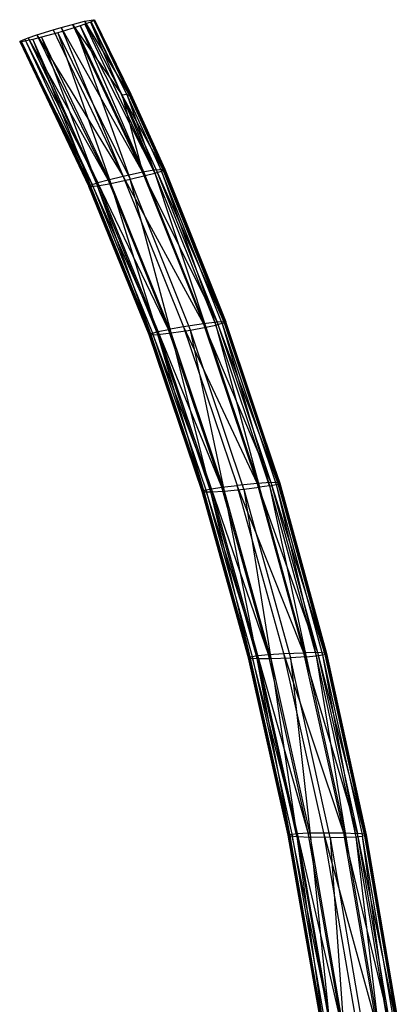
# Model space of a CAD drawing. Extents: x -91 to 91, y -91 to 262.
# Tile 480 of 480: x -33 to -8, y 197 to 262. Entities that reach past the tile are written whole.
import ezdxf

# ---------------------------------------------------------------- set-up
doc = ezdxf.new("R2010")
doc.units = 0
doc.header["$LTSCALE"] = 25.4
doc.layers.get('0').update_dxf_attribs({"linetype": 'CONTINUOUS'})

# ---------------------------------------------------------------- blocks, each defined once
blk = doc.blocks.new('ETE0_STL_1')
at = {"color": 0}
for p, q in [((-28.732, 262.014, 3.036), (-28.145, 262.121, 2.163)), ((-28.732, 262.014, 3.036), (-28.145, 262.121, 2.163)), ((-28.118, 262.064, 1.361), (-28.3, 261.979, 0.998)), ((-28.118, 262.064, 1.361), (-28.3, 261.979, 0.998)), ((-28.145, 262.121, 2.163), (-28.073, 262.116, 1.83)), ((-28.145, 262.121, 2.163), (-28.073, 262.116, 1.83)), ((-28.145, 262.121, 2.163), (-25.665, 257.207, 1.803)), ((-28.145, 262.121, 2.163), (-25.665, 257.207, 1.803)), ((-28.145, 262.121, 2.163), (-25.797, 257.212, 2.291)), ((-28.145, 262.121, 2.163), (-25.797, 257.212, 2.291)), ((-28.101, 262.075, 1.425), (-28.118, 262.064, 1.361)), ((-28.101, 262.075, 1.425), (-28.118, 262.064, 1.361)), ((-28.118, 262.064, 1.361), (-25.711, 257.157, 1.334)), ((-28.118, 262.064, 1.361), (-25.711, 257.157, 1.334)), ((-28.084, 262.087, 1.508), (-28.101, 262.075, 1.425)), ((-28.084, 262.087, 1.508), (-28.101, 262.075, 1.425)), ((-28.101, 262.075, 1.425), (-25.693, 257.167, 1.398)), ((-28.101, 262.075, 1.425), (-25.693, 257.167, 1.398)), ((-28.101, 262.075, 1.425), (-25.665, 257.207, 1.803)), ((-28.101, 262.075, 1.425), (-25.665, 257.207, 1.803)), ((-28.073, 262.116, 1.83), (-28.084, 262.087, 1.508)), ((-28.073, 262.116, 1.83), (-28.084, 262.087, 1.508)), ((-28.084, 262.087, 1.508), (-25.665, 257.207, 1.803)), ((-28.084, 262.087, 1.508), (-25.665, 257.207, 1.803)), ((-28.073, 262.116, 1.83), (-25.665, 257.207, 1.803)), ((-28.073, 262.116, 1.83), (-25.665, 257.207, 1.803)), ((-31.88, 261.121, 3.861), (-30.802, 261.457, 3.949)), ((-31.88, 261.121, 3.861), (-30.802, 261.457, 3.949)), ((-30.802, 261.457, 3.949), (-30.272, 261.611, 3.857)), ((-30.802, 261.457, 3.949), (-30.272, 261.611, 3.857)), ((-30.802, 261.457, 3.949), (-26.189, 251.768, 3.899)), ((-30.802, 261.457, 3.949), (-26.189, 251.768, 3.899)), ((-29.342, 261.611, 0.375), (-30.484, 261.261, 0.351)), ((-29.342, 261.611, 0.375), (-30.484, 261.261, 0.351)), ((-30.272, 261.611, 3.857), (-29.529, 261.815, 3.584)), ((-30.272, 261.611, 3.857), (-29.529, 261.815, 3.584)), ((-30.272, 261.611, 3.857), (-24.896, 252.045, 3.534)), ((-30.272, 261.611, 3.857), (-24.896, 252.045, 3.534)), ((-30.272, 261.611, 3.857), (-26.189, 251.768, 3.899)), ((-30.272, 261.611, 3.857), (-26.189, 251.768, 3.899)), ((-29.529, 261.815, 3.584), (-28.732, 262.014, 3.036)), ((-29.529, 261.815, 3.584), (-28.732, 262.014, 3.036)), ((-29.529, 261.815, 3.584), (-26.245, 257.143, 2.929)), ((-29.529, 261.815, 3.584), (-26.245, 257.143, 2.929)), ((-29.529, 261.815, 3.584), (-24.896, 252.045, 3.534)), ((-29.529, 261.815, 3.584), (-24.896, 252.045, 3.534)), ((-29.008, 261.721, 0.477), (-29.342, 261.611, 0.375)), ((-29.008, 261.721, 0.477), (-29.342, 261.611, 0.375)), ((-29.342, 261.611, 0.375), (-25.727, 251.581, 0.281)), ((-29.342, 261.611, 0.375), (-25.727, 251.581, 0.281)), ((-29.342, 261.611, 0.375), (-24.72, 251.824, 0.326)), ((-29.342, 261.611, 0.375), (-24.72, 251.824, 0.326)), ((-28.714, 261.823, 0.623), (-29.008, 261.721, 0.477)), ((-28.714, 261.823, 0.623), (-29.008, 261.721, 0.477)), ((-29.008, 261.721, 0.477), (-24.72, 251.824, 0.326)), ((-29.008, 261.721, 0.477), (-24.72, 251.824, 0.326)), ((-29.008, 261.721, 0.477), (-24.08, 251.996, 0.573)), ((-29.008, 261.721, 0.477), (-24.08, 251.996, 0.573)), ((-28.732, 262.014, 3.036), (-25.797, 257.212, 2.291)), ((-28.732, 262.014, 3.036), (-25.797, 257.212, 2.291)), ((-28.732, 262.014, 3.036), (-26.245, 257.143, 2.929)), ((-28.732, 262.014, 3.036), (-26.245, 257.143, 2.929)), ((-28.328, 261.968, 0.96), (-28.714, 261.823, 0.623)), ((-28.328, 261.968, 0.96), (-28.714, 261.823, 0.623)), ((-28.714, 261.823, 0.623), (-24.08, 251.996, 0.573)), ((-28.714, 261.823, 0.623), (-24.08, 251.996, 0.573)), ((-28.3, 261.979, 0.998), (-28.328, 261.968, 0.96)), ((-28.3, 261.979, 0.998), (-28.328, 261.968, 0.96)), ((-28.328, 261.968, 0.96), (-24.08, 251.996, 0.573)), ((-28.328, 261.968, 0.96), (-24.08, 251.996, 0.573)), ((-28.328, 261.968, 0.96), (-25.895, 257.077, 0.97)), ((-28.328, 261.968, 0.96), (-25.895, 257.077, 0.97)), ((-28.3, 261.979, 0.998), (-25.895, 257.077, 0.97)), ((-28.3, 261.979, 0.998), (-25.895, 257.077, 0.97)), ((-32.972, 260.707, 2.864), (-32.671, 260.843, 3.402)), ((-32.972, 260.707, 2.864), (-32.671, 260.843, 3.402)), ((-32.141, 260.814, 1.062), (-32.878, 260.663, 1.971)), ((-32.141, 260.814, 1.062), (-32.878, 260.663, 1.971)), ((-32.671, 260.843, 3.402), (-32.439, 260.93, 3.601)), ((-32.671, 260.843, 3.402), (-32.439, 260.93, 3.601)), ((-32.671, 260.843, 3.402), (-28.216, 251.23, 3.206)), ((-27.856, 251.344, 3.551), (-32.671, 260.843, 3.402)), ((-27.856, 251.344, 3.551), (-32.671, 260.843, 3.402)), ((-32.671, 260.843, 3.402), (-28.216, 251.23, 3.206)), ((-32.439, 260.93, 3.601), (-31.88, 261.121, 3.861)), ((-32.439, 260.93, 3.601), (-31.88, 261.121, 3.861)), ((-32.439, 260.93, 3.601), (-27.177, 251.528, 3.839)), ((-32.439, 260.93, 3.601), (-27.177, 251.528, 3.839)), ((-32.439, 260.93, 3.601), (-27.856, 251.344, 3.551)), ((-32.439, 260.93, 3.601), (-27.856, 251.344, 3.551)), ((-31.57, 260.959, 0.701), (-32.141, 260.814, 1.062)), ((-31.57, 260.959, 0.701), (-32.141, 260.814, 1.062)), ((-32.141, 260.814, 1.062), (-28.308, 251.103, 1.916)), ((-32.141, 260.814, 1.062), (-28.308, 251.103, 1.916)), ((-32.141, 260.814, 1.062), (-27.865, 251.155, 1.28)), ((-32.141, 260.814, 1.062), (-27.865, 251.155, 1.28)), ((-31.88, 261.121, 3.861), (-26.189, 251.768, 3.899)), ((-31.88, 261.121, 3.861), (-26.189, 251.768, 3.899)), ((-31.88, 261.121, 3.861), (-27.177, 251.528, 3.839)), ((-31.88, 261.121, 3.861), (-27.177, 251.528, 3.839)), ((-30.484, 261.261, 0.351), (-31.57, 260.959, 0.701)), ((-30.484, 261.261, 0.351), (-31.57, 260.959, 0.701)), ((-31.57, 260.959, 0.701), (-27.865, 251.155, 1.28)), ((-31.57, 260.959, 0.701), (-27.865, 251.155, 1.28)), ((-31.57, 260.959, 0.701), (-26.985, 251.313, 0.651)), ((-31.57, 260.959, 0.701), (-26.985, 251.313, 0.651)), ((-30.484, 261.261, 0.351), (-26.985, 251.313, 0.651)), ((-30.484, 261.261, 0.351), (-26.985, 251.313, 0.651)), ((-30.484, 261.261, 0.351), (-25.727, 251.581, 0.281)), ((-30.484, 261.261, 0.351), (-25.727, 251.581, 0.281)), ((-33.006, 260.68, 2.659), (-32.972, 260.707, 2.864)), ((-33.006, 260.68, 2.659), (-32.972, 260.707, 2.864)), ((-32.878, 260.663, 1.971), (-33.006, 260.68, 2.659)), ((-33.006, 260.68, 2.659), (-28.401, 251.154, 2.814)), ((-33.006, 260.68, 2.659), (-28.401, 251.154, 2.814)), ((-33.006, 260.68, 2.659), (-28.436, 251.112, 2.403)), ((-33.006, 260.68, 2.659), (-28.436, 251.112, 2.403)), ((-32.878, 260.663, 1.971), (-33.006, 260.68, 2.659)), ((-28.401, 251.154, 2.814), (-32.972, 260.707, 2.864)), ((-32.972, 260.707, 2.864), (-28.216, 251.23, 3.206)), ((-32.972, 260.707, 2.864), (-28.216, 251.23, 3.206)), ((-28.401, 251.154, 2.814), (-32.972, 260.707, 2.864)), ((-32.878, 260.663, 1.971), (-28.436, 251.112, 2.403)), ((-32.878, 260.663, 1.971), (-28.436, 251.112, 2.403)), ((-32.878, 260.663, 1.971), (-28.308, 251.103, 1.916)), ((-32.878, 260.663, 1.971), (-28.308, 251.103, 1.916)), ((-25.797, 257.212, 2.291), (-26.245, 257.143, 2.929)), ((-25.797, 257.212, 2.291), (-26.245, 257.143, 2.929)), ((-26.245, 257.143, 2.929), (-24.005, 252.205, 2.907)), ((-23.555, 252.26, 2.269), (-26.245, 257.143, 2.929)), ((-23.555, 252.26, 2.269), (-26.245, 257.143, 2.929)), ((-26.245, 257.143, 2.929), (-24.005, 252.205, 2.907)), ((-26.245, 257.143, 2.929), (-24.896, 252.045, 3.534)), ((-26.245, 257.143, 2.929), (-24.896, 252.045, 3.534)), ((-25.895, 257.077, 0.97), (-25.711, 257.157, 1.334)), ((-25.895, 257.077, 0.97), (-25.711, 257.157, 1.334)), ((-25.895, 257.077, 0.97), (-24.08, 251.996, 0.573)), ((-25.895, 257.077, 0.97), (-24.08, 251.996, 0.573)), ((-25.895, 257.077, 0.97), (-23.657, 252.127, 0.948)), ((-25.895, 257.077, 0.97), (-23.657, 252.127, 0.948)), ((-25.665, 257.207, 1.803), (-25.797, 257.212, 2.291)), ((-25.797, 257.212, 2.291), (-23.423, 252.251, 1.78)), ((-25.797, 257.212, 2.291), (-23.423, 252.251, 1.78)), ((-25.797, 257.212, 2.291), (-23.555, 252.26, 2.269)), ((-25.797, 257.212, 2.291), (-23.555, 252.26, 2.269)), ((-25.665, 257.207, 1.803), (-25.797, 257.212, 2.291)), ((-25.693, 257.167, 1.398), (-25.711, 257.157, 1.334)), ((-25.693, 257.167, 1.398), (-25.711, 257.157, 1.334)), ((-23.47, 252.201, 1.311), (-25.711, 257.157, 1.334)), ((-23.47, 252.201, 1.311), (-25.711, 257.157, 1.334)), ((-25.693, 257.167, 1.398), (-25.665, 257.207, 1.803)), ((-25.693, 257.167, 1.398), (-25.665, 257.207, 1.803)), ((-25.693, 257.167, 1.398), (-23.453, 252.211, 1.375)), ((-25.693, 257.167, 1.398), (-23.453, 252.211, 1.375)), ((-25.665, 257.207, 1.803), (-23.453, 252.211, 1.375)), ((-25.665, 257.207, 1.803), (-23.453, 252.211, 1.375)), ((-25.665, 257.207, 1.803), (-23.423, 252.251, 1.78)), ((-25.665, 257.207, 1.803), (-23.423, 252.251, 1.78)), ((-26.189, 251.768, 3.899), (-27.177, 251.528, 3.839)), ((-26.189, 251.768, 3.899), (-27.177, 251.528, 3.839)), ((-24.896, 252.045, 3.534), (-26.189, 251.768, 3.899)), ((-24.896, 252.045, 3.534), (-26.189, 251.768, 3.899)), ((-26.189, 251.768, 3.899), (-20.881, 242.048, 3.505)), ((-26.189, 251.768, 3.899), (-20.881, 242.048, 3.505)), ((-26.189, 251.768, 3.899), (-22.189, 241.848, 3.869)), ((-26.189, 251.768, 3.899), (-22.189, 241.848, 3.869)), ((-25.727, 251.581, 0.281), (-24.72, 251.824, 0.326)), ((-25.727, 251.581, 0.281), (-24.72, 251.824, 0.326)), ((-24.005, 252.205, 2.907), (-24.896, 252.045, 3.534)), ((-24.005, 252.205, 2.907), (-24.896, 252.045, 3.534)), ((-19.982, 242.154, 2.878), (-24.896, 252.045, 3.534)), ((-24.896, 252.045, 3.534), (-20.881, 242.048, 3.505)), ((-24.896, 252.045, 3.534), (-20.881, 242.048, 3.505)), ((-19.982, 242.154, 2.878), (-24.896, 252.045, 3.534)), ((-24.72, 251.824, 0.326), (-24.08, 251.996, 0.573)), ((-24.72, 251.824, 0.326), (-24.08, 251.996, 0.573)), ((-20.717, 241.811, 0.297), (-24.72, 251.824, 0.326)), ((-20.717, 241.811, 0.297), (-24.72, 251.824, 0.326)), ((-24.08, 251.996, 0.573), (-23.657, 252.127, 0.948)), ((-24.08, 251.996, 0.573), (-23.657, 252.127, 0.948)), ((-24.08, 251.996, 0.573), (-20.717, 241.811, 0.297)), ((-24.08, 251.996, 0.573), (-20.717, 241.811, 0.297)), ((-24.08, 251.996, 0.573), (-20.069, 241.945, 0.545)), ((-24.08, 251.996, 0.573), (-20.069, 241.945, 0.545)), ((-24.005, 252.205, 2.907), (-23.555, 252.26, 2.269)), ((-24.005, 252.205, 2.907), (-23.555, 252.26, 2.269)), ((-24.005, 252.205, 2.907), (-19.53, 242.181, 2.24)), ((-24.005, 252.205, 2.907), (-19.53, 242.181, 2.24)), ((-24.005, 252.205, 2.907), (-19.982, 242.154, 2.878)), ((-24.005, 252.205, 2.907), (-19.982, 242.154, 2.878)), ((-23.47, 252.201, 1.311), (-23.657, 252.127, 0.948)), ((-23.47, 252.201, 1.311), (-23.657, 252.127, 0.948)), ((-23.657, 252.127, 0.948), (-20.069, 241.945, 0.545)), ((-19.638, 242.052, 0.919), (-23.657, 252.127, 0.948)), ((-19.638, 242.052, 0.919), (-23.657, 252.127, 0.948)), ((-23.657, 252.127, 0.948), (-20.069, 241.945, 0.545)), ((-19.53, 242.181, 2.24), (-23.555, 252.26, 2.269)), ((-19.53, 242.181, 2.24), (-23.555, 252.26, 2.269)), ((-19.398, 242.163, 1.752), (-23.555, 252.26, 2.269)), ((-23.423, 252.251, 1.78), (-23.555, 252.26, 2.269)), ((-19.398, 242.163, 1.752), (-23.555, 252.26, 2.269)), ((-23.423, 252.251, 1.78), (-23.555, 252.26, 2.269)), ((-23.47, 252.201, 1.311), (-23.453, 252.211, 1.375)), ((-23.47, 252.201, 1.311), (-23.453, 252.211, 1.375)), ((-23.47, 252.201, 1.311), (-19.448, 242.116, 1.283)), ((-23.47, 252.201, 1.311), (-19.448, 242.116, 1.283)), ((-23.453, 252.211, 1.375), (-23.423, 252.251, 1.78)), ((-23.453, 252.211, 1.375), (-23.423, 252.251, 1.78)), ((-23.453, 252.211, 1.375), (-19.448, 242.116, 1.283)), ((-23.453, 252.211, 1.375), (-19.448, 242.116, 1.283)), ((-23.453, 252.211, 1.375), (-19.43, 242.124, 1.347)), ((-23.453, 252.211, 1.375), (-19.43, 242.124, 1.347)), ((-23.423, 252.251, 1.78), (-19.43, 242.124, 1.347)), ((-23.423, 252.251, 1.78), (-19.43, 242.124, 1.347)), ((-23.423, 252.251, 1.78), (-19.398, 242.163, 1.752)), ((-23.423, 252.251, 1.78), (-19.398, 242.163, 1.752)), ((-28.401, 251.154, 2.814), (-28.436, 251.112, 2.403)), ((-28.401, 251.154, 2.814), (-28.436, 251.112, 2.403)), ((-24.469, 241.323, 2.373), (-28.436, 251.112, 2.403)), ((-28.436, 251.112, 2.403), (-28.308, 251.103, 1.916)), ((-24.469, 241.323, 2.373), (-28.436, 251.112, 2.403)), ((-24.432, 241.363, 2.785), (-28.436, 251.112, 2.403)), ((-24.432, 241.363, 2.785), (-28.436, 251.112, 2.403)), ((-28.436, 251.112, 2.403), (-28.308, 251.103, 1.916)), ((-28.401, 251.154, 2.814), (-28.216, 251.23, 3.206)), ((-28.401, 251.154, 2.814), (-28.216, 251.23, 3.206)), ((-24.432, 241.363, 2.785), (-28.401, 251.154, 2.814)), ((-24.432, 241.363, 2.785), (-28.401, 251.154, 2.814)), ((-28.308, 251.103, 1.916), (-27.865, 251.155, 1.28)), ((-28.308, 251.103, 1.916), (-27.865, 251.155, 1.28)), ((-24.342, 241.305, 1.887), (-28.308, 251.103, 1.916)), ((-24.342, 241.305, 1.887), (-28.308, 251.103, 1.916)), ((-24.469, 241.323, 2.373), (-28.308, 251.103, 1.916)), ((-24.469, 241.323, 2.373), (-28.308, 251.103, 1.916)), ((-28.216, 251.23, 3.206), (-27.856, 251.344, 3.551)), ((-28.216, 251.23, 3.206), (-27.856, 251.344, 3.551)), ((-28.216, 251.23, 3.206), (-24.243, 241.429, 3.176)), ((-23.877, 241.522, 3.521), (-28.216, 251.23, 3.206)), ((-23.877, 241.522, 3.521), (-28.216, 251.23, 3.206)), ((-28.216, 251.23, 3.206), (-24.243, 241.429, 3.176)), ((-27.865, 251.155, 1.28), (-26.985, 251.313, 0.651)), ((-27.865, 251.155, 1.28), (-26.985, 251.313, 0.651)), ((-23.897, 241.33, 1.251), (-27.865, 251.155, 1.28)), ((-23.897, 241.33, 1.251), (-27.865, 251.155, 1.28)), ((-24.342, 241.305, 1.887), (-27.865, 251.155, 1.28)), ((-24.342, 241.305, 1.887), (-27.865, 251.155, 1.28)), ((-27.177, 251.528, 3.839), (-27.856, 251.344, 3.551)), ((-27.177, 251.528, 3.839), (-27.856, 251.344, 3.551)), ((-23.877, 241.522, 3.521), (-27.856, 251.344, 3.551)), ((-23.877, 241.522, 3.521), (-27.856, 251.344, 3.551)), ((-23.189, 241.667, 3.809), (-27.856, 251.344, 3.551)), ((-23.189, 241.667, 3.809), (-27.856, 251.344, 3.551)), ((-27.177, 251.528, 3.839), (-23.189, 241.667, 3.809)), ((-27.177, 251.528, 3.839), (-23.189, 241.667, 3.809)), ((-26.985, 251.313, 0.651), (-25.727, 251.581, 0.281)), ((-26.985, 251.313, 0.651), (-25.727, 251.581, 0.281)), ((-23.009, 241.434, 0.622), (-26.985, 251.313, 0.651)), ((-23.009, 241.434, 0.622), (-26.985, 251.313, 0.651)), ((-23.897, 241.33, 1.251), (-26.985, 251.313, 0.651)), ((-23.897, 241.33, 1.251), (-26.985, 251.313, 0.651)), ((-21.736, 241.628, 0.252), (-25.727, 251.581, 0.281)), ((-21.736, 241.628, 0.252), (-25.727, 251.581, 0.281)), ((-23.009, 241.434, 0.622), (-25.727, 251.581, 0.281)), ((-23.009, 241.434, 0.622), (-25.727, 251.581, 0.281)), ((-20.881, 242.048, 3.505), (-22.189, 241.848, 3.869)), ((-20.881, 242.048, 3.505), (-22.189, 241.848, 3.869)), ((-19.982, 242.154, 2.878), (-20.881, 242.048, 3.505)), ((-19.982, 242.154, 2.878), (-20.881, 242.048, 3.505)), ((-20.881, 242.048, 3.505), (-16.433, 231.551, 2.871)), ((-20.881, 242.048, 3.505), (-16.433, 231.551, 2.871)), ((-20.881, 242.048, 3.505), (-17.337, 231.497, 3.498)), ((-20.881, 242.048, 3.505), (-17.337, 231.497, 3.498)), ((-20.717, 241.811, 0.297), (-20.069, 241.945, 0.545)), ((-20.717, 241.811, 0.297), (-20.069, 241.945, 0.545)), ((-19.638, 242.052, 0.919), (-20.069, 241.945, 0.545)), ((-19.638, 242.052, 0.919), (-20.069, 241.945, 0.545)), ((-20.069, 241.945, 0.545), (-17.185, 231.244, 0.291)), ((-16.53, 231.342, 0.538), (-20.069, 241.945, 0.545)), ((-16.53, 231.342, 0.538), (-20.069, 241.945, 0.545)), ((-20.069, 241.945, 0.545), (-17.185, 231.244, 0.291)), ((-19.53, 242.181, 2.24), (-19.982, 242.154, 2.878)), ((-19.53, 242.181, 2.24), (-19.982, 242.154, 2.878)), ((-15.979, 231.55, 2.234), (-19.982, 242.154, 2.878)), ((-19.982, 242.154, 2.878), (-16.433, 231.551, 2.871)), ((-19.982, 242.154, 2.878), (-16.433, 231.551, 2.871)), ((-15.979, 231.55, 2.234), (-19.982, 242.154, 2.878)), ((-19.638, 242.052, 0.919), (-19.448, 242.116, 1.283)), ((-19.638, 242.052, 0.919), (-19.448, 242.116, 1.283)), ((-19.638, 242.052, 0.919), (-16.53, 231.342, 0.538)), ((-19.638, 242.052, 0.919), (-16.53, 231.342, 0.538)), ((-19.638, 242.052, 0.919), (-16.094, 231.425, 0.913)), ((-19.638, 242.052, 0.919), (-16.094, 231.425, 0.913)), ((-19.53, 242.181, 2.24), (-19.398, 242.163, 1.752)), ((-19.53, 242.181, 2.24), (-19.398, 242.163, 1.752)), ((-19.53, 242.181, 2.24), (-15.848, 231.525, 1.746)), ((-19.53, 242.181, 2.24), (-15.848, 231.525, 1.746)), ((-19.53, 242.181, 2.24), (-15.979, 231.55, 2.234)), ((-19.53, 242.181, 2.24), (-15.979, 231.55, 2.234)), ((-19.448, 242.116, 1.283), (-19.43, 242.124, 1.347)), ((-19.448, 242.116, 1.283), (-19.43, 242.124, 1.347)), ((-19.448, 242.116, 1.283), (-15.901, 231.479, 1.277)), ((-19.448, 242.116, 1.283), (-15.901, 231.479, 1.277)), ((-19.43, 242.124, 1.347), (-19.398, 242.163, 1.752)), ((-19.43, 242.124, 1.347), (-19.398, 242.163, 1.752)), ((-19.43, 242.124, 1.347), (-15.901, 231.479, 1.277)), ((-19.43, 242.124, 1.347), (-15.901, 231.479, 1.277)), ((-19.43, 242.124, 1.347), (-15.882, 231.486, 1.341)), ((-19.43, 242.124, 1.347), (-15.882, 231.486, 1.341)), ((-15.848, 231.525, 1.746), (-19.398, 242.163, 1.752)), ((-15.848, 231.525, 1.746), (-19.398, 242.163, 1.752)), ((-15.882, 231.486, 1.341), (-19.398, 242.163, 1.752)), ((-15.882, 231.486, 1.341), (-19.398, 242.163, 1.752)), ((-24.432, 241.363, 2.785), (-24.469, 241.323, 2.373)), ((-24.432, 241.363, 2.785), (-24.469, 241.323, 2.373)), ((-20.96, 230.973, 2.365), (-24.469, 241.323, 2.373)), ((-24.469, 241.323, 2.373), (-24.342, 241.305, 1.887)), ((-20.96, 230.973, 2.365), (-24.469, 241.323, 2.373)), ((-20.921, 231.012, 2.776), (-24.469, 241.323, 2.373)), ((-20.921, 231.012, 2.776), (-24.469, 241.323, 2.373)), ((-24.469, 241.323, 2.373), (-24.342, 241.305, 1.887)), ((-24.432, 241.363, 2.785), (-24.243, 241.429, 3.176)), ((-24.432, 241.363, 2.785), (-24.243, 241.429, 3.176)), ((-20.921, 231.012, 2.776), (-24.432, 241.363, 2.785)), ((-20.921, 231.012, 2.776), (-24.432, 241.363, 2.785)), ((-24.342, 241.305, 1.887), (-23.897, 241.33, 1.251)), ((-24.342, 241.305, 1.887), (-23.897, 241.33, 1.251)), ((-20.833, 230.947, 1.879), (-24.342, 241.305, 1.887)), ((-20.833, 230.947, 1.879), (-24.342, 241.305, 1.887)), ((-20.96, 230.973, 2.365), (-24.342, 241.305, 1.887)), ((-20.96, 230.973, 2.365), (-24.342, 241.305, 1.887)), ((-24.243, 241.429, 3.176), (-23.877, 241.522, 3.521)), ((-24.243, 241.429, 3.176), (-23.877, 241.522, 3.521)), ((-24.243, 241.429, 3.176), (-20.728, 231.068, 3.167)), ((-20.358, 231.141, 3.513), (-24.243, 241.429, 3.176)), ((-20.358, 231.141, 3.513), (-24.243, 241.429, 3.176)), ((-24.243, 241.429, 3.176), (-20.728, 231.068, 3.167)), ((-23.897, 241.33, 1.251), (-23.009, 241.434, 0.622)), ((-23.897, 241.33, 1.251), (-23.009, 241.434, 0.622)), ((-20.387, 230.946, 1.243), (-23.897, 241.33, 1.251)), ((-20.387, 230.946, 1.243), (-23.897, 241.33, 1.251)), ((-20.833, 230.947, 1.879), (-23.897, 241.33, 1.251)), ((-20.833, 230.947, 1.879), (-23.897, 241.33, 1.251)), ((-23.877, 241.522, 3.521), (-23.189, 241.667, 3.809)), ((-23.877, 241.522, 3.521), (-23.189, 241.667, 3.809)), ((-20.358, 231.141, 3.513), (-23.877, 241.522, 3.521)), ((-20.358, 231.141, 3.513), (-23.877, 241.522, 3.521)), ((-19.663, 231.247, 3.801), (-23.877, 241.522, 3.521)), ((-19.663, 231.247, 3.801), (-23.877, 241.522, 3.521)), ((-22.189, 241.848, 3.869), (-23.189, 241.667, 3.809)), ((-22.189, 241.848, 3.869), (-23.189, 241.667, 3.809)), ((-19.663, 231.247, 3.801), (-23.189, 241.667, 3.809)), ((-19.663, 231.247, 3.801), (-23.189, 241.667, 3.809)), ((-23.009, 241.434, 0.622), (-21.736, 241.628, 0.252)), ((-23.009, 241.434, 0.622), (-21.736, 241.628, 0.252)), ((-19.494, 230.998, 0.615), (-23.009, 241.434, 0.622)), ((-19.494, 230.998, 0.615), (-23.009, 241.434, 0.622)), ((-20.387, 230.946, 1.243), (-23.009, 241.434, 0.622)), ((-20.387, 230.946, 1.243), (-23.009, 241.434, 0.622)), ((-22.189, 241.848, 3.869), (-18.654, 231.372, 3.862)), ((-22.189, 241.848, 3.869), (-17.337, 231.497, 3.498)), ((-22.189, 241.848, 3.869), (-17.337, 231.497, 3.498)), ((-22.189, 241.848, 3.869), (-18.654, 231.372, 3.862)), ((-21.736, 241.628, 0.252), (-20.717, 241.811, 0.297)), ((-21.736, 241.628, 0.252), (-20.717, 241.811, 0.297)), ((-18.212, 231.119, 0.245), (-21.736, 241.628, 0.252)), ((-18.212, 231.119, 0.245), (-21.736, 241.628, 0.252)), ((-19.494, 230.998, 0.615), (-21.736, 241.628, 0.252)), ((-19.494, 230.998, 0.615), (-21.736, 241.628, 0.252)), ((-20.717, 241.811, 0.297), (-17.185, 231.244, 0.291)), ((-20.717, 241.811, 0.297), (-17.185, 231.244, 0.291)), ((-17.337, 231.497, 3.498), (-18.654, 231.372, 3.862)), ((-17.337, 231.497, 3.498), (-18.654, 231.372, 3.862)), ((-16.433, 231.551, 2.871), (-17.337, 231.497, 3.498)), ((-16.433, 231.551, 2.871), (-17.337, 231.497, 3.498)), ((-17.337, 231.497, 3.498), (-13.349, 220.326, 2.891)), ((-17.337, 231.497, 3.498), (-13.349, 220.326, 2.891)), ((-17.337, 231.497, 3.498), (-14.255, 220.322, 3.517)), ((-17.337, 231.497, 3.498), (-14.255, 220.322, 3.517)), ((-15.979, 231.55, 2.234), (-16.433, 231.551, 2.871)), ((-16.433, 231.551, 2.871), (-12.895, 220.3, 2.254)), ((-15.979, 231.55, 2.234), (-16.433, 231.551, 2.871)), ((-16.433, 231.551, 2.871), (-12.895, 220.3, 2.254)), ((-16.433, 231.551, 2.871), (-13.349, 220.326, 2.891)), ((-16.433, 231.551, 2.871), (-13.349, 220.326, 2.891)), ((-16.094, 231.425, 0.913), (-15.901, 231.479, 1.277)), ((-16.094, 231.425, 0.913), (-15.901, 231.479, 1.277)), ((-12.766, 220.266, 1.766), (-15.979, 231.55, 2.234)), ((-15.979, 231.55, 2.234), (-12.895, 220.3, 2.254)), ((-15.979, 231.55, 2.234), (-12.895, 220.3, 2.254)), ((-15.848, 231.525, 1.746), (-15.979, 231.55, 2.234)), ((-12.766, 220.266, 1.766), (-15.979, 231.55, 2.234)), ((-15.848, 231.525, 1.746), (-15.979, 231.55, 2.234)), ((-15.901, 231.479, 1.277), (-15.882, 231.486, 1.341)), ((-15.901, 231.479, 1.277), (-15.882, 231.486, 1.341)), ((-15.901, 231.479, 1.277), (-12.82, 220.222, 1.297)), ((-15.901, 231.479, 1.277), (-12.82, 220.222, 1.297)), ((-15.848, 231.525, 1.746), (-15.882, 231.486, 1.341)), ((-15.848, 231.525, 1.746), (-15.882, 231.486, 1.341)), ((-12.801, 220.229, 1.361), (-15.882, 231.486, 1.341)), ((-12.801, 220.229, 1.361), (-15.882, 231.486, 1.341)), ((-12.82, 220.222, 1.297), (-15.882, 231.486, 1.341)), ((-12.82, 220.222, 1.297), (-15.882, 231.486, 1.341)), ((-15.848, 231.525, 1.746), (-12.801, 220.229, 1.361)), ((-15.848, 231.525, 1.746), (-12.801, 220.229, 1.361)), ((-15.848, 231.525, 1.746), (-12.766, 220.266, 1.766)), ((-15.848, 231.525, 1.746), (-12.766, 220.266, 1.766)), ((-20.921, 231.012, 2.776), (-20.96, 230.973, 2.365)), ((-20.921, 231.012, 2.776), (-20.96, 230.973, 2.365)), ((-17.899, 219.99, 2.382), (-20.96, 230.973, 2.365)), ((-20.96, 230.973, 2.365), (-20.833, 230.947, 1.879)), ((-17.899, 219.99, 2.382), (-20.96, 230.973, 2.365)), ((-17.859, 220.029, 2.794), (-20.96, 230.973, 2.365)), ((-17.859, 220.029, 2.794), (-20.96, 230.973, 2.365)), ((-20.96, 230.973, 2.365), (-20.833, 230.947, 1.879)), ((-20.921, 231.012, 2.776), (-20.728, 231.068, 3.167)), ((-20.921, 231.012, 2.776), (-20.728, 231.068, 3.167)), ((-17.859, 220.029, 2.794), (-20.921, 231.012, 2.776)), ((-17.859, 220.029, 2.794), (-20.921, 231.012, 2.776)), ((-17.774, 219.956, 1.896), (-20.833, 230.947, 1.879)), ((-20.833, 230.947, 1.879), (-20.387, 230.946, 1.243)), ((-17.774, 219.956, 1.896), (-20.833, 230.947, 1.879)), ((-17.899, 219.99, 2.382), (-20.833, 230.947, 1.879)), ((-17.899, 219.99, 2.382), (-20.833, 230.947, 1.879)), ((-20.833, 230.947, 1.879), (-20.387, 230.946, 1.243)), ((-20.728, 231.068, 3.167), (-20.358, 231.141, 3.513)), ((-20.728, 231.068, 3.167), (-20.358, 231.141, 3.513)), ((-20.728, 231.068, 3.167), (-17.664, 220.075, 3.185)), ((-17.29, 220.129, 3.53), (-20.728, 231.068, 3.167)), ((-17.29, 220.129, 3.53), (-20.728, 231.068, 3.167)), ((-20.728, 231.068, 3.167), (-17.664, 220.075, 3.185)), ((-20.387, 230.946, 1.243), (-19.494, 230.998, 0.615)), ((-20.387, 230.946, 1.243), (-19.494, 230.998, 0.615)), ((-17.328, 219.93, 1.261), (-20.387, 230.946, 1.243)), ((-17.328, 219.93, 1.261), (-20.387, 230.946, 1.243)), ((-17.774, 219.956, 1.896), (-20.387, 230.946, 1.243)), ((-17.774, 219.956, 1.896), (-20.387, 230.946, 1.243)), ((-20.358, 231.141, 3.513), (-19.663, 231.247, 3.801)), ((-20.358, 231.141, 3.513), (-19.663, 231.247, 3.801)), ((-17.29, 220.129, 3.53), (-20.358, 231.141, 3.513)), ((-17.29, 220.129, 3.53), (-20.358, 231.141, 3.513)), ((-16.591, 220.198, 3.819), (-20.358, 231.141, 3.513)), ((-16.591, 220.198, 3.819), (-20.358, 231.141, 3.513)), ((-19.663, 231.247, 3.801), (-18.654, 231.372, 3.862)), ((-19.663, 231.247, 3.801), (-18.654, 231.372, 3.862)), ((-16.591, 220.198, 3.819), (-19.663, 231.247, 3.801)), ((-16.591, 220.198, 3.819), (-19.663, 231.247, 3.801)), ((-19.494, 230.998, 0.615), (-18.212, 231.119, 0.245)), ((-19.494, 230.998, 0.615), (-18.212, 231.119, 0.245)), ((-16.433, 219.933, 0.633), (-19.494, 230.998, 0.615)), ((-16.433, 219.933, 0.633), (-19.494, 230.998, 0.615)), ((-17.328, 219.93, 1.261), (-19.494, 230.998, 0.615)), ((-17.328, 219.93, 1.261), (-19.494, 230.998, 0.615)), ((-15.577, 220.269, 3.88), (-18.654, 231.372, 3.862)), ((-15.577, 220.269, 3.88), (-18.654, 231.372, 3.862)), ((-14.255, 220.322, 3.517), (-18.654, 231.372, 3.862)), ((-14.255, 220.322, 3.517), (-18.654, 231.372, 3.862)), ((-18.212, 231.119, 0.245), (-17.185, 231.244, 0.291)), ((-18.212, 231.119, 0.245), (-17.185, 231.244, 0.291)), ((-18.212, 231.119, 0.245), (-16.433, 219.933, 0.633)), ((-18.212, 231.119, 0.245), (-16.433, 219.933, 0.633)), ((-18.212, 231.119, 0.245), (-15.147, 219.984, 0.265)), ((-18.212, 231.119, 0.245), (-15.147, 219.984, 0.265)), ((-16.53, 231.342, 0.538), (-17.185, 231.244, 0.291)), ((-16.53, 231.342, 0.538), (-17.185, 231.244, 0.291)), ((-14.114, 220.054, 0.31), (-17.185, 231.244, 0.291)), ((-14.114, 220.054, 0.31), (-17.185, 231.244, 0.291)), ((-16.53, 231.342, 0.538), (-16.094, 231.425, 0.913)), ((-16.53, 231.342, 0.538), (-16.094, 231.425, 0.913)), ((-16.53, 231.342, 0.538), (-14.114, 220.054, 0.31)), ((-16.53, 231.342, 0.538), (-14.114, 220.054, 0.31)), ((-16.53, 231.342, 0.538), (-13.455, 220.118, 0.559)), ((-16.53, 231.342, 0.538), (-13.455, 220.118, 0.559)), ((-16.094, 231.425, 0.913), (-13.455, 220.118, 0.559)), ((-16.094, 231.425, 0.913), (-13.455, 220.118, 0.559)), ((-16.094, 231.425, 0.913), (-13.016, 220.178, 0.933)), ((-16.094, 231.425, 0.913), (-13.016, 220.178, 0.933)), ((-17.859, 220.029, 2.794), (-17.899, 219.99, 2.382)), ((-17.859, 220.029, 2.794), (-17.899, 219.99, 2.382)), ((-15.281, 208.274, 2.43), (-17.899, 219.99, 2.382)), ((-17.899, 219.99, 2.382), (-17.774, 219.956, 1.896)), ((-15.281, 208.274, 2.43), (-17.899, 219.99, 2.382)), ((-15.239, 208.311, 2.842), (-17.899, 219.99, 2.382)), ((-15.239, 208.311, 2.842), (-17.899, 219.99, 2.382)), ((-17.899, 219.99, 2.382), (-17.774, 219.956, 1.896)), ((-17.859, 220.029, 2.794), (-17.664, 220.075, 3.185)), ((-17.859, 220.029, 2.794), (-17.664, 220.075, 3.185)), ((-15.239, 208.311, 2.842), (-17.859, 220.029, 2.794)), ((-15.239, 208.311, 2.842), (-17.859, 220.029, 2.794)), ((-15.157, 208.232, 1.945), (-17.774, 219.956, 1.896)), ((-17.774, 219.956, 1.896), (-17.328, 219.93, 1.261)), ((-15.157, 208.232, 1.945), (-17.774, 219.956, 1.896)), ((-15.281, 208.274, 2.43), (-17.774, 219.956, 1.896)), ((-15.281, 208.274, 2.43), (-17.774, 219.956, 1.896)), ((-17.774, 219.956, 1.896), (-17.328, 219.93, 1.261)), ((-17.664, 220.075, 3.185), (-17.29, 220.129, 3.53)), ((-17.664, 220.075, 3.185), (-17.29, 220.129, 3.53)), ((-17.664, 220.075, 3.185), (-15.042, 208.348, 3.233)), ((-14.667, 208.384, 3.579), (-17.664, 220.075, 3.185)), ((-14.667, 208.384, 3.579), (-17.664, 220.075, 3.185)), ((-17.664, 220.075, 3.185), (-15.042, 208.348, 3.233)), ((-17.328, 219.93, 1.261), (-16.433, 219.933, 0.633)), ((-17.328, 219.93, 1.261), (-16.433, 219.933, 0.633)), ((-14.713, 208.182, 1.31), (-17.328, 219.93, 1.261)), ((-14.713, 208.182, 1.31), (-17.328, 219.93, 1.261)), ((-15.157, 208.232, 1.945), (-17.328, 219.93, 1.261)), ((-15.157, 208.232, 1.945), (-17.328, 219.93, 1.261)), ((-17.29, 220.129, 3.53), (-16.591, 220.198, 3.819)), ((-17.29, 220.129, 3.53), (-16.591, 220.198, 3.819)), ((-14.667, 208.384, 3.579), (-17.29, 220.129, 3.53)), ((-14.667, 208.384, 3.579), (-17.29, 220.129, 3.53)), ((-13.965, 208.42, 3.868), (-17.29, 220.129, 3.53)), ((-13.965, 208.42, 3.868), (-17.29, 220.129, 3.53)), ((-16.591, 220.198, 3.819), (-15.577, 220.269, 3.88)), ((-16.591, 220.198, 3.819), (-15.577, 220.269, 3.88)), ((-13.965, 208.42, 3.868), (-16.591, 220.198, 3.819)), ((-13.965, 208.42, 3.868), (-16.591, 220.198, 3.819)), ((-16.433, 219.933, 0.633), (-15.147, 219.984, 0.265)), ((-16.433, 219.933, 0.633), (-15.147, 219.984, 0.265)), ((-16.433, 219.933, 0.633), (-14.713, 208.182, 1.31)), ((-16.433, 219.933, 0.633), (-14.713, 208.182, 1.31)), ((-16.433, 219.933, 0.633), (-13.818, 208.139, 0.683)), ((-16.433, 219.933, 0.633), (-13.818, 208.139, 0.683)), ((-15.577, 220.269, 3.88), (-14.255, 220.322, 3.517)), ((-15.577, 220.269, 3.88), (-14.255, 220.322, 3.517)), ((-12.948, 208.439, 3.93), (-15.577, 220.269, 3.88)), ((-12.948, 208.439, 3.93), (-15.577, 220.269, 3.88)), ((-11.625, 208.426, 3.567), (-15.577, 220.269, 3.88)), ((-11.625, 208.426, 3.567), (-15.577, 220.269, 3.88)), ((-14.114, 220.054, 0.31), (-15.147, 219.984, 0.265)), ((-14.114, 220.054, 0.31), (-15.147, 219.984, 0.265)), ((-15.147, 219.984, 0.265), (-13.818, 208.139, 0.683)), ((-12.531, 208.124, 0.315), (-15.147, 219.984, 0.265)), ((-12.531, 208.124, 0.315), (-15.147, 219.984, 0.265)), ((-15.147, 219.984, 0.265), (-13.818, 208.139, 0.683)), ((-13.349, 220.326, 2.891), (-14.255, 220.322, 3.517)), ((-13.349, 220.326, 2.891), (-14.255, 220.322, 3.517)), ((-11.625, 208.426, 3.567), (-14.255, 220.322, 3.517)), ((-11.625, 208.426, 3.567), (-14.255, 220.322, 3.517)), ((-10.72, 208.383, 2.942), (-14.255, 220.322, 3.517)), ((-10.72, 208.383, 2.942), (-14.255, 220.322, 3.517)), ((-14.114, 220.054, 0.31), (-13.455, 220.118, 0.559)), ((-14.114, 220.054, 0.31), (-13.455, 220.118, 0.559)), ((-14.114, 220.054, 0.31), (-11.496, 208.143, 0.362)), ((-14.114, 220.054, 0.31), (-11.496, 208.143, 0.362)), ((-13.455, 220.118, 0.559), (-13.016, 220.178, 0.933)), ((-13.455, 220.118, 0.559), (-13.016, 220.178, 0.933)), ((-13.455, 220.118, 0.559), (-11.496, 208.143, 0.362)), ((-13.455, 220.118, 0.559), (-11.496, 208.143, 0.362)), ((-13.455, 220.118, 0.559), (-10.834, 208.174, 0.61)), ((-13.455, 220.118, 0.559), (-10.834, 208.174, 0.61)), ((-12.895, 220.3, 2.254), (-13.349, 220.326, 2.891)), ((-13.349, 220.326, 2.891), (-10.267, 208.332, 2.305)), ((-12.895, 220.3, 2.254), (-13.349, 220.326, 2.891)), ((-13.349, 220.326, 2.891), (-10.267, 208.332, 2.305)), ((-13.349, 220.326, 2.891), (-10.72, 208.383, 2.942)), ((-13.349, 220.326, 2.891), (-10.72, 208.383, 2.942)), ((-13.016, 220.178, 0.933), (-12.82, 220.222, 1.297)), ((-13.016, 220.178, 0.933), (-12.82, 220.222, 1.297)), ((-13.016, 220.178, 0.933), (-10.393, 208.213, 0.985)), ((-13.016, 220.178, 0.933), (-10.834, 208.174, 0.61)), ((-13.016, 220.178, 0.933), (-10.834, 208.174, 0.61)), ((-13.016, 220.178, 0.933), (-10.393, 208.213, 0.985)), ((-12.766, 220.266, 1.766), (-12.895, 220.3, 2.254)), ((-12.895, 220.3, 2.254), (-10.139, 208.291, 1.818)), ((-12.766, 220.266, 1.766), (-12.895, 220.3, 2.254)), ((-12.895, 220.3, 2.254), (-10.139, 208.291, 1.818)), ((-12.895, 220.3, 2.254), (-10.267, 208.332, 2.305)), ((-12.895, 220.3, 2.254), (-10.267, 208.332, 2.305)), ((-12.801, 220.229, 1.361), (-12.82, 220.222, 1.297)), ((-12.801, 220.229, 1.361), (-12.82, 220.222, 1.297)), ((-10.196, 208.248, 1.349), (-12.82, 220.222, 1.297)), ((-10.196, 208.248, 1.349), (-12.82, 220.222, 1.297)), ((-12.801, 220.229, 1.361), (-12.766, 220.266, 1.766)), ((-12.801, 220.229, 1.361), (-12.766, 220.266, 1.766)), ((-12.801, 220.229, 1.361), (-10.196, 208.248, 1.349)), ((-12.801, 220.229, 1.361), (-10.196, 208.248, 1.349)), ((-12.801, 220.229, 1.361), (-10.176, 208.254, 1.413)), ((-12.801, 220.229, 1.361), (-10.176, 208.254, 1.413)), ((-10.176, 208.254, 1.413), (-12.766, 220.266, 1.766)), ((-12.766, 220.266, 1.766), (-10.139, 208.291, 1.818)), ((-12.766, 220.266, 1.766), (-10.139, 208.291, 1.818)), ((-10.176, 208.254, 1.413), (-12.766, 220.266, 1.766)), ((-15.239, 208.311, 2.842), (-15.281, 208.274, 2.43)), ((-15.239, 208.311, 2.842), (-15.281, 208.274, 2.43)), ((-13.098, 195.688, 2.517), (-15.281, 208.274, 2.43)), ((-15.281, 208.274, 2.43), (-15.157, 208.232, 1.945)), ((-13.098, 195.688, 2.517), (-15.281, 208.274, 2.43)), ((-13.054, 195.725, 2.929), (-15.281, 208.274, 2.43)), ((-13.054, 195.725, 2.929), (-15.281, 208.274, 2.43)), ((-15.281, 208.274, 2.43), (-15.157, 208.232, 1.945)), ((-15.239, 208.311, 2.842), (-15.042, 208.348, 3.233)), ((-15.239, 208.311, 2.842), (-15.042, 208.348, 3.233)), ((-13.054, 195.725, 2.929), (-15.239, 208.311, 2.842)), ((-13.054, 195.725, 2.929), (-15.239, 208.311, 2.842)), ((-12.975, 195.64, 2.032), (-15.157, 208.232, 1.945)), ((-15.157, 208.232, 1.945), (-14.713, 208.182, 1.31)), ((-12.975, 195.64, 2.032), (-15.157, 208.232, 1.945)), ((-13.098, 195.688, 2.517), (-15.157, 208.232, 1.945)), ((-13.098, 195.688, 2.517), (-15.157, 208.232, 1.945)), ((-15.157, 208.232, 1.945), (-14.713, 208.182, 1.31)), ((-15.042, 208.348, 3.233), (-14.667, 208.384, 3.579)), ((-15.042, 208.348, 3.233), (-14.667, 208.384, 3.579)), ((-15.042, 208.348, 3.233), (-12.856, 195.754, 3.32)), ((-12.48, 195.774, 3.666), (-15.042, 208.348, 3.233)), ((-12.48, 195.774, 3.666), (-15.042, 208.348, 3.233)), ((-15.042, 208.348, 3.233), (-12.856, 195.754, 3.32)), ((-14.713, 208.182, 1.31), (-12.975, 195.64, 2.032)), ((-14.713, 208.182, 1.31), (-12.975, 195.64, 2.032)), ((-14.713, 208.182, 1.31), (-12.533, 195.568, 1.398)), ((-14.713, 208.182, 1.31), (-12.533, 195.568, 1.398)), ((-14.713, 208.182, 1.31), (-13.818, 208.139, 0.683)), ((-14.713, 208.182, 1.31), (-13.818, 208.139, 0.683)), ((-14.667, 208.384, 3.579), (-13.965, 208.42, 3.868)), ((-14.667, 208.384, 3.579), (-13.965, 208.42, 3.868)), ((-12.48, 195.774, 3.666), (-14.667, 208.384, 3.579)), ((-12.48, 195.774, 3.666), (-14.667, 208.384, 3.579)), ((-11.777, 195.778, 3.956), (-14.667, 208.384, 3.579)), ((-11.777, 195.778, 3.956), (-14.667, 208.384, 3.579)), ((-13.965, 208.42, 3.868), (-12.948, 208.439, 3.93)), ((-13.965, 208.42, 3.868), (-12.948, 208.439, 3.93)), ((-11.777, 195.778, 3.956), (-13.965, 208.42, 3.868)), ((-11.777, 195.778, 3.956), (-13.965, 208.42, 3.868)), ((-13.818, 208.139, 0.683), (-12.533, 195.568, 1.398)), ((-12.531, 208.124, 0.315), (-13.818, 208.139, 0.683)), ((-12.531, 208.124, 0.315), (-13.818, 208.139, 0.683)), ((-11.641, 195.482, 0.772), (-13.818, 208.139, 0.683)), ((-11.641, 195.482, 0.772), (-13.818, 208.139, 0.683)), ((-13.818, 208.139, 0.683), (-12.533, 195.568, 1.398)), ((-10.761, 195.751, 4.018), (-12.948, 208.439, 3.93)), ((-10.761, 195.751, 4.018), (-12.948, 208.439, 3.93)), ((-9.439, 195.676, 3.657), (-12.948, 208.439, 3.93)), ((-12.948, 208.439, 3.93), (-11.625, 208.426, 3.567)), ((-12.948, 208.439, 3.93), (-11.625, 208.426, 3.567)), ((-9.439, 195.676, 3.657), (-12.948, 208.439, 3.93)), ((-12.531, 208.124, 0.315), (-11.496, 208.143, 0.362)), ((-12.531, 208.124, 0.315), (-11.496, 208.143, 0.362)), ((-12.531, 208.124, 0.315), (-11.641, 195.482, 0.772)), ((-12.531, 208.124, 0.315), (-11.641, 195.482, 0.772)), ((-12.531, 208.124, 0.315), (-10.355, 195.407, 0.405)), ((-12.531, 208.124, 0.315), (-10.355, 195.407, 0.405)), ((-9.439, 195.676, 3.657), (-11.625, 208.426, 3.567)), ((-9.439, 195.676, 3.657), (-11.625, 208.426, 3.567)), ((-8.536, 195.59, 3.033), (-11.625, 208.426, 3.567)), ((-11.625, 208.426, 3.567), (-10.72, 208.383, 2.942)), ((-11.625, 208.426, 3.567), (-10.72, 208.383, 2.942)), ((-8.536, 195.59, 3.033), (-11.625, 208.426, 3.567)), ((-11.496, 208.143, 0.362), (-10.834, 208.174, 0.61)), ((-11.496, 208.143, 0.362), (-10.834, 208.174, 0.61)), ((-11.496, 208.143, 0.362), (-9.32, 195.379, 0.452)), ((-11.496, 208.143, 0.362), (-9.32, 195.379, 0.452)), ((-10.834, 208.174, 0.61), (-10.393, 208.213, 0.985)), ((-10.834, 208.174, 0.61), (-10.393, 208.213, 0.985)), ((-10.834, 208.174, 0.61), (-9.32, 195.379, 0.452)), ((-10.834, 208.174, 0.61), (-9.32, 195.379, 0.452)), ((-10.834, 208.174, 0.61), (-8.658, 195.38, 0.701)), ((-10.834, 208.174, 0.61), (-8.658, 195.38, 0.701)), ((-8.536, 195.59, 3.033), (-10.72, 208.383, 2.942)), ((-8.536, 195.59, 3.033), (-10.72, 208.383, 2.942)), ((-8.086, 195.517, 2.396), (-10.72, 208.383, 2.942)), ((-10.267, 208.332, 2.305), (-10.72, 208.383, 2.942)), ((-8.086, 195.517, 2.396), (-10.72, 208.383, 2.942)), ((-10.267, 208.332, 2.305), (-10.72, 208.383, 2.942)), ((-10.196, 208.248, 1.349), (-10.393, 208.213, 0.985)), ((-10.196, 208.248, 1.349), (-10.393, 208.213, 0.985)), ((-8.216, 195.401, 1.077), (-10.393, 208.213, 0.985)), ((-8.216, 195.401, 1.077), (-10.393, 208.213, 0.985)), ((-8.658, 195.38, 0.701), (-10.393, 208.213, 0.985)), ((-8.658, 195.38, 0.701), (-10.393, 208.213, 0.985)), ((-10.139, 208.291, 1.818), (-10.267, 208.332, 2.305)), ((-10.267, 208.332, 2.305), (-7.96, 195.469, 1.909)), ((-10.139, 208.291, 1.818), (-10.267, 208.332, 2.305)), ((-10.267, 208.332, 2.305), (-7.96, 195.469, 1.909)), ((-10.267, 208.332, 2.305), (-8.086, 195.517, 2.396)), ((-10.267, 208.332, 2.305), (-8.086, 195.517, 2.396)), ((-10.196, 208.248, 1.349), (-10.176, 208.254, 1.413)), ((-10.196, 208.248, 1.349), (-10.176, 208.254, 1.413)), ((-10.196, 208.248, 1.349), (-8.018, 195.428, 1.44)), ((-10.196, 208.248, 1.349), (-8.018, 195.428, 1.44)), ((-10.176, 208.254, 1.413), (-10.139, 208.291, 1.818)), ((-10.176, 208.254, 1.413), (-10.139, 208.291, 1.818)), ((-8.018, 195.428, 1.44), (-10.176, 208.254, 1.413)), ((-10.176, 208.254, 1.413), (-7.998, 195.433, 1.504)), ((-10.176, 208.254, 1.413), (-7.998, 195.433, 1.504)), ((-8.018, 195.428, 1.44), (-10.176, 208.254, 1.413)), ((-10.139, 208.291, 1.818), (-7.998, 195.433, 1.504)), ((-10.139, 208.291, 1.818), (-7.998, 195.433, 1.504)), ((-10.139, 208.291, 1.818), (-7.96, 195.469, 1.909)), ((-10.139, 208.291, 1.818), (-7.96, 195.469, 1.909))]:
    blk.add_line(p, q, dxfattribs=at)

msp = doc.modelspace()

# ---------------------------------------------------------------- block references
at = {"color": 253}
msp.add_blockref('ETE0_STL_1', (0, 0), dxfattribs=at)

doc.saveas('drawing.dxf')
